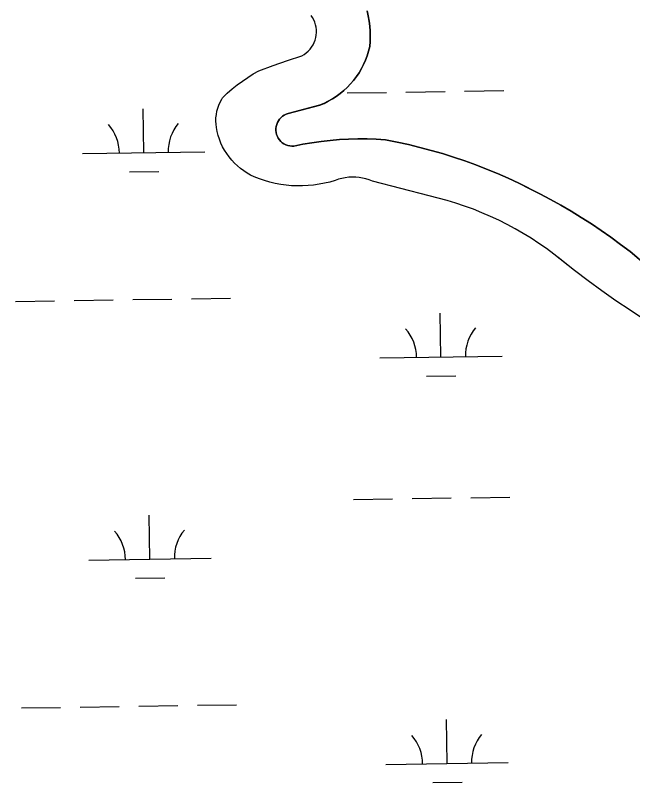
# Model space of a CAD drawing. Extents: x 3807117 to 3845308, y 337856 to 363736.
# Drawn here: x 3842157 to 3842662, y 344810 to 345438 of the extents above; entities that cross this region are included whole.
import ezdxf

# ---------------------------------------------------------------- set-up
doc = ezdxf.new("R2010")
doc.units = 0
doc.layers.add('V-TOPO-SHOR', color=7, linetype='Continuous')
doc.layers.add('V-WETL-SWMP', color=7, linetype='Continuous')

msp = doc.modelspace()

# ---------------------------------------------------------------- linework, layer by layer
at = {"layer": 'V-TOPO-SHOR'}
for points in [[(3842444.36, 345441.48), (3842445.28, 345437.38), (3842446, 345433.24), (3842446.52, 345429.07), (3842446.84, 345424.89), (3842446.95, 345420.68), (3842446.87, 345416.49), (3842446.58, 345412.29), (3842445.63, 345408.55), (3842444.47, 345404.87), (3842443.1, 345401.26), (3842441.52, 345397.73), (3842439.74, 345394.3), (3842437.77, 345390.98), (3842435.62, 345387.78), (3842433.28, 345384.7), (3842430.77, 345381.77), (3842428.09, 345378.98), (3842425.27, 345376.35), (3842422.29, 345373.89), (3842419.18, 345371.6), (3842415.94, 345369.5), (3842412.58, 345367.59), (3842409.12, 345365.86), (3842405.57, 345364.35), (3842379.71, 345357.49), (3842378.14, 345356.95), (3842376.65, 345356.21), (3842375.26, 345355.3), (3842373.99, 345354.22), (3842372.86, 345353), (3842371.89, 345351.65), (3842371.09, 345350.19), (3842370.48, 345348.65), (3842370.06, 345347.04), (3842369.84, 345345.39), (3842369.82, 345343.72), (3842370, 345342.07), (3842370.39, 345340.45), (3842370.97, 345338.89), (3842371.74, 345337.42)], [(3842326.24, 345370.45), (3842330.05, 345374.12), (3842334.02, 345377.63), (3842338.13, 345380.97), (3842342.37, 345384.14), (3842346.74, 345387.13), (3842351.24, 345389.93), (3842355.84, 345392.54), (3842367.5, 345396.89), (3842379.25, 345400.99), (3842391.09, 345404.85), (3842392.93, 345405.93), (3842394.66, 345407.18), (3842396.27, 345408.6), (3842397.73, 345410.16), (3842399.03, 345411.85), (3842400.16, 345413.67), (3842401.12, 345415.58), (3842401.89, 345417.57), (3842402.46, 345419.64), (3842402.83, 345421.74), (3842403, 345423.87), (3842402.97, 345426.01), (3842402.73, 345428.14), (3842402.28, 345430.23), (3842401.64, 345432.27), (3842400.81, 345434.23), (3842399.79, 345436.11), (3842398.6, 345437.89)], [(3842671.12, 345188.88), (3842659.42, 345196.54), (3842647.86, 345204.41), (3842636.44, 345212.48), (3842625.16, 345220.74), (3842614.02, 345229.2), (3842603.03, 345237.85), (3842597.07, 345242.5), (3842590.99, 345246.99), (3842584.78, 345251.31), (3842578.45, 345255.44), (3842572.01, 345259.4), (3842565.45, 345263.17), (3842558.79, 345266.76), (3842552.04, 345270.16), (3842545.19, 345273.36), (3842538.26, 345276.37), (3842531.24, 345279.19), (3842524.14, 345281.8), (3842516.97, 345284.21), (3842509.74, 345286.42), (3842502.45, 345288.42), (3842495.11, 345290.22), (3842448.82, 345302.24), (3842446.17, 345303.27), (3842443.45, 345304.11), (3842440.68, 345304.76), (3842437.86, 345305.21), (3842435.03, 345305.46), (3842432.18, 345305.51), (3842429.33, 345305.36), (3842426.51, 345305.01), (3842423.71, 345304.46), (3842420.97, 345303.71), (3842418.28, 345302.78), (3842413.95, 345301.52), (3842409.56, 345300.47), (3842405.13, 345299.62), (3842400.67, 345298.98), (3842396.18, 345298.55), (3842391.67, 345298.33), (3842387.17, 345298.32), (3842382.66, 345298.51), (3842378.17, 345298.92), (3842373.7, 345299.54), (3842369.27, 345300.36), (3842364.87, 345301.39), (3842360.54, 345302.63), (3842356.26, 345304.07), (3842352.06, 345305.7), (3842349.09, 345307.16), (3842346.21, 345308.8), (3842343.44, 345310.61), (3842340.79, 345312.59), (3842338.26, 345314.73), (3842335.87, 345317.03), (3842333.63, 345319.46), (3842331.54, 345322.03), (3842329.61, 345324.72), (3842327.85, 345327.52), (3842326.26, 345330.43), (3842324.86, 345333.43), (3842323.65, 345336.5), (3842322.62, 345339.66), (3842321.79, 345342.86), (3842321.16, 345346.11), (3842320.84, 345348.76), (3842320.72, 345351.42), (3842320.81, 345354.09), (3842321.09, 345356.74), (3842321.58, 345359.36), (3842322.27, 345361.93), (3842323.15, 345364.45), (3842324.22, 345366.89), (3842325.47, 345369.25), (3842326.24, 345370.45)], [(3842371.74, 345337.42), (3842372.68, 345336.05), (3842373.79, 345334.8), (3842375.03, 345333.7), (3842376.41, 345332.76), (3842377.88, 345331.99), (3842379.44, 345331.41), (3842381.06, 345331.03), (3842382.71, 345330.84), (3842384.38, 345330.86), (3842391.77, 345332.38), (3842399.21, 345333.68), (3842406.68, 345334.76), (3842414.18, 345335.61), (3842421.7, 345336.23), (3842429.24, 345336.64), (3842436.79, 345336.81), (3842444.34, 345336.76), (3842451.88, 345336.48), (3842459.41, 345335.98), (3842468.82, 345334.16), (3842478.19, 345332.13), (3842487.5, 345329.88), (3842496.77, 345327.43), (3842505.97, 345324.77), (3842515.12, 345321.91), (3842524.19, 345318.83), (3842533.2, 345315.56), (3842542.13, 345312.08), (3842550.98, 345308.41), (3842559.74, 345304.53), (3842568.42, 345300.46), (3842577, 345296.19), (3842585.7, 345291.82)], [(3842585.7, 345291.82), (3842594.31, 345287.27), (3842602.82, 345282.54), (3842611.23, 345277.63), (3842619.54, 345272.54), (3842627.73, 345267.28), (3842635.81, 345261.85), (3842643.78, 345256.25), (3842651.63, 345250.48), (3842659.35, 345244.55), (3842666.95, 345238.46), (3842674.42, 345232.21), (3842681.75, 345225.8)]]:
    msp.add_lwpolyline(points, dxfattribs=at)
at = {"layer": 'V-WETL-SWMP'}
for p, q in [((3842445.28, 345437.38), (3842444.36, 345441.48)), ((3842399.79, 345436.11), (3842398.6, 345437.89)), ((3842400.81, 345434.23), (3842399.79, 345436.11)), ((3842446, 345433.24), (3842445.28, 345437.38)), ((3842401.64, 345432.26), (3842400.81, 345434.23)), ((3842402.28, 345430.22), (3842401.64, 345432.26)), ((3842402.73, 345428.13), (3842402.28, 345430.22)), ((3842446.52, 345429.07), (3842446, 345433.24)), ((3842446.84, 345424.88), (3842446.52, 345429.07)), ((3842402.97, 345426.01), (3842402.73, 345428.13)), ((3842402.83, 345421.74), (3842403, 345423.87)), ((3842403, 345423.87), (3842402.97, 345426.01)), ((3842446.95, 345420.68), (3842446.84, 345424.88)), ((3842401.12, 345415.58), (3842401.89, 345417.57)), ((3842401.89, 345417.57), (3842402.46, 345419.63)), ((3842402.46, 345419.63), (3842402.83, 345421.74)), ((3842446.58, 345412.29), (3842446.87, 345416.48)), ((3842446.87, 345416.48), (3842446.95, 345420.68)), ((3842396.27, 345408.6), (3842397.73, 345410.16)), ((3842397.73, 345410.16), (3842399.03, 345411.85)), ((3842399.03, 345411.85), (3842400.16, 345413.67)), ((3842400.16, 345413.67), (3842401.12, 345415.58)), ((3842445.63, 345408.55), (3842446.58, 345412.29)), ((3842379.25, 345400.99), (3842391.09, 345404.84)), ((3842391.09, 345404.84), (3842392.93, 345405.93)), ((3842392.93, 345405.93), (3842394.66, 345407.18)), ((3842394.66, 345407.18), (3842396.27, 345408.6)), ((3842443.1, 345401.26), (3842444.47, 345404.87)), ((3842444.47, 345404.87), (3842445.63, 345408.55)), ((3842367.5, 345396.89), (3842379.25, 345400.99)), ((3842439.74, 345394.3), (3842441.52, 345397.73)), ((3842441.52, 345397.73), (3842443.1, 345401.26)), ((3842351.24, 345389.93), (3842355.84, 345392.54)), ((3842355.84, 345392.54), (3842367.5, 345396.89)), ((3842437.77, 345390.98), (3842439.74, 345394.3)), ((3842342.37, 345384.14), (3842346.74, 345387.12)), ((3842346.74, 345387.12), (3842351.24, 345389.93)), ((3842433.28, 345384.7), (3842435.62, 345387.78)), ((3842435.62, 345387.78), (3842437.77, 345390.98)), ((3842334.02, 345377.63), (3842338.13, 345380.97)), ((3842338.13, 345380.97), (3842342.37, 345384.14)), ((3842425.27, 345376.35), (3842428.1, 345378.98)), ((3842428.1, 345378.98), (3842430.77, 345381.77)), ((3842430.77, 345381.77), (3842433.28, 345384.7)), ((3842326.24, 345370.45), (3842330.05, 345374.12)), ((3842330.05, 345374.12), (3842334.02, 345377.63)), ((3842419.18, 345371.6), (3842422.29, 345373.89)), ((3842422.29, 345373.89), (3842425.27, 345376.35)), ((3842428.13, 345374.42), (3842460.12, 345374.89)), ((3842476.12, 345375.13), (3842508.12, 345375.61)), ((3842524.11, 345375.85), (3842556.11, 345376.33)), ((3842323.15, 345364.45), (3842324.22, 345366.89)), ((3842324.22, 345366.89), (3842325.47, 345369.25)), ((3842325.47, 345369.25), (3842326.24, 345370.45)), ((3842409.13, 345365.87), (3842412.58, 345367.59)), ((3842412.58, 345367.59), (3842415.94, 345369.5)), ((3842415.94, 345369.5), (3842419.18, 345371.6)), ((3842261.78, 345325.49), (3842261.24, 345361.49)), ((3842321.58, 345359.36), (3842322.27, 345361.93)), ((3842322.27, 345361.93), (3842323.15, 345364.45)), ((3842379.71, 345357.49), (3842405.58, 345364.35)), ((3842405.58, 345364.35), (3842409.13, 345365.87)), ((3842320.72, 345351.42), (3842320.81, 345354.09)), ((3842320.81, 345354.09), (3842321.09, 345356.74)), ((3842321.09, 345356.74), (3842321.58, 345359.36)), ((3842372.86, 345353), (3842373.99, 345354.22)), ((3842373.99, 345354.22), (3842375.26, 345355.3)), ((3842375.26, 345355.3), (3842376.65, 345356.21)), ((3842376.65, 345356.21), (3842378.14, 345356.95)), ((3842378.14, 345356.95), (3842379.71, 345357.49)), ((3842320.84, 345348.76), (3842320.72, 345351.42)), ((3842321.16, 345346.11), (3842320.84, 345348.76)), ((3842370.06, 345347.04), (3842370.48, 345348.65)), ((3842370.48, 345348.65), (3842371.09, 345350.19)), ((3842371.09, 345350.19), (3842371.89, 345351.65)), ((3842371.89, 345351.65), (3842372.86, 345353)), ((3842321.79, 345342.86), (3842321.16, 345346.11)), ((3842322.62, 345339.65), (3842321.79, 345342.86)), ((3842369.82, 345343.72), (3842369.84, 345345.39)), ((3842370, 345342.07), (3842369.82, 345343.72)), ((3842369.84, 345345.39), (3842370.06, 345347.04)), ((3842370.39, 345340.45), (3842370, 345342.07)), ((3842323.65, 345336.5), (3842322.62, 345339.65)), ((3842324.86, 345333.43), (3842323.65, 345336.5)), ((3842370.97, 345338.89), (3842370.39, 345340.45)), ((3842371.74, 345337.42), (3842370.97, 345338.89)), ((3842372.68, 345336.05), (3842371.74, 345337.42)), ((3842373.79, 345334.8), (3842372.68, 345336.05)), ((3842375.03, 345333.7), (3842373.79, 345334.8)), ((3842406.68, 345334.76), (3842399.21, 345333.68)), ((3842414.18, 345335.61), (3842406.68, 345334.76)), ((3842421.7, 345336.23), (3842414.18, 345335.61)), ((3842429.24, 345336.64), (3842421.7, 345336.23)), ((3842436.79, 345336.81), (3842429.24, 345336.64)), ((3842444.34, 345336.76), (3842436.79, 345336.81)), ((3842451.88, 345336.48), (3842444.34, 345336.76)), ((3842459.41, 345335.98), (3842451.88, 345336.48)), ((3842468.82, 345334.16), (3842459.41, 345335.98)), ((3842326.26, 345330.43), (3842324.86, 345333.43)), ((3842327.85, 345327.52), (3842326.26, 345330.43)), ((3842376.4, 345332.76), (3842375.03, 345333.7)), ((3842377.88, 345331.99), (3842376.4, 345332.76)), ((3842379.44, 345331.41), (3842377.88, 345331.99)), ((3842381.06, 345331.03), (3842379.44, 345331.41)), ((3842382.71, 345330.84), (3842381.06, 345331.03)), ((3842384.38, 345330.86), (3842382.71, 345330.84)), ((3842391.77, 345332.38), (3842384.38, 345330.86)), ((3842399.21, 345333.68), (3842391.77, 345332.38)), ((3842478.19, 345332.13), (3842468.82, 345334.16)), ((3842487.5, 345329.88), (3842478.19, 345332.13)), ((3842496.77, 345327.43), (3842487.5, 345329.88)), ((3842211.78, 345324.74), (3842311.77, 345326.24)), ((3842329.61, 345324.72), (3842327.85, 345327.52)), ((3842331.54, 345322.02), (3842329.61, 345324.72)), ((3842505.97, 345324.77), (3842496.77, 345327.43)), ((3842515.12, 345321.91), (3842505.97, 345324.77)), ((3842333.63, 345319.46), (3842331.54, 345322.02)), ((3842335.87, 345317.02), (3842333.63, 345319.46)), ((3842338.26, 345314.73), (3842335.87, 345317.02)), ((3842524.2, 345318.83), (3842515.12, 345321.91)), ((3842533.2, 345315.56), (3842524.2, 345318.83)), ((3842250.01, 345309.88), (3842274.01, 345310.24)), ((3842340.79, 345312.59), (3842338.26, 345314.73)), ((3842343.44, 345310.61), (3842340.79, 345312.59)), ((3842346.21, 345308.8), (3842343.44, 345310.61)), ((3842542.13, 345312.08), (3842533.2, 345315.56)), ((3842550.98, 345308.4), (3842542.13, 345312.08)), ((3842349.09, 345307.16), (3842346.21, 345308.8)), ((3842352.06, 345305.7), (3842349.09, 345307.16)), ((3842356.26, 345304.06), (3842352.06, 345305.7)), ((3842360.54, 345302.63), (3842356.26, 345304.06)), ((3842420.97, 345303.71), (3842418.28, 345302.78)), ((3842423.72, 345304.46), (3842420.97, 345303.71)), ((3842426.51, 345305.01), (3842423.72, 345304.46)), ((3842429.33, 345305.36), (3842426.51, 345305.01)), ((3842432.18, 345305.51), (3842429.33, 345305.36)), ((3842435.03, 345305.46), (3842432.18, 345305.51)), ((3842437.86, 345305.21), (3842435.03, 345305.46)), ((3842440.67, 345304.76), (3842437.86, 345305.21)), ((3842443.45, 345304.11), (3842440.67, 345304.76)), ((3842446.17, 345303.27), (3842443.45, 345304.11)), ((3842559.74, 345304.53), (3842550.98, 345308.4)), ((3842568.42, 345300.46), (3842559.74, 345304.53)), ((3842364.87, 345301.39), (3842360.54, 345302.63)), ((3842369.27, 345300.36), (3842364.87, 345301.39)), ((3842373.7, 345299.54), (3842369.27, 345300.36)), ((3842378.17, 345298.92), (3842373.7, 345299.54)), ((3842382.66, 345298.51), (3842378.17, 345298.92)), ((3842387.16, 345298.32), (3842382.66, 345298.51)), ((3842391.67, 345298.33), (3842387.16, 345298.32)), ((3842396.18, 345298.55), (3842391.67, 345298.33)), ((3842400.67, 345298.98), (3842396.18, 345298.55)), ((3842405.13, 345299.62), (3842400.67, 345298.98)), ((3842409.56, 345300.47), (3842405.13, 345299.62)), ((3842413.95, 345301.52), (3842409.56, 345300.47)), ((3842418.28, 345302.78), (3842413.95, 345301.52)), ((3842448.82, 345302.24), (3842446.17, 345303.27)), ((3842495.11, 345290.22), (3842448.82, 345302.24)), ((3842585.7, 345291.82), (3842568.42, 345300.46)), ((3842594.31, 345287.27), (3842585.7, 345291.82)), ((3842502.45, 345288.42), (3842495.11, 345290.22)), ((3842509.74, 345286.42), (3842502.45, 345288.42)), ((3842516.97, 345284.21), (3842509.74, 345286.42)), ((3842602.82, 345282.54), (3842594.31, 345287.27)), ((3842524.14, 345281.8), (3842516.97, 345284.21)), ((3842531.24, 345279.19), (3842524.14, 345281.8)), ((3842538.25, 345276.37), (3842531.24, 345279.19)), ((3842611.23, 345277.63), (3842602.82, 345282.54)), ((3842545.19, 345273.36), (3842538.25, 345276.37)), ((3842552.04, 345270.16), (3842545.19, 345273.36)), ((3842619.54, 345272.54), (3842611.23, 345277.63)), ((3842627.73, 345267.28), (3842619.54, 345272.54)), ((3842558.8, 345266.76), (3842552.04, 345270.16)), ((3842565.45, 345263.17), (3842558.8, 345266.76)), ((3842635.81, 345261.85), (3842627.73, 345267.28)), ((3842572.01, 345259.4), (3842565.45, 345263.17)), ((3842578.45, 345255.44), (3842572.01, 345259.4)), ((3842643.78, 345256.25), (3842635.81, 345261.85)), ((3842584.78, 345251.31), (3842578.45, 345255.44)), ((3842651.63, 345250.48), (3842643.78, 345256.25)), ((3842590.99, 345246.99), (3842584.78, 345251.31)), ((3842597.07, 345242.5), (3842590.99, 345246.99)), ((3842659.35, 345244.55), (3842651.63, 345250.48)), ((3842614.02, 345229.2), (3842597.07, 345242.5)), ((3842666.95, 345238.46), (3842659.35, 345244.55)), ((3842625.16, 345220.74), (3842614.02, 345229.2)), ((3842636.44, 345212.48), (3842625.16, 345220.74)), ((3842647.86, 345204.41), (3842636.44, 345212.48)), ((3842156.74, 345203.83), (3842188.74, 345204.31)), ((3842204.74, 345204.55), (3842236.74, 345205.03)), ((3842252.73, 345205.27), (3842284.73, 345205.75)), ((3842300.73, 345205.99), (3842332.72, 345206.47)), ((3842659.42, 345196.54), (3842647.86, 345204.41)), ((3842504.78, 345158.3), (3842504.24, 345194.29)), ((3842671.11, 345188.88), (3842659.42, 345196.54)), ((3842454.79, 345157.55), (3842554.78, 345159.05)), ((3842493.01, 345142.69), (3842517.01, 345143.05)), ((3842433.11, 345041.78), (3842465.11, 345042.26)), ((3842481.11, 345042.5), (3842513.1, 345042.98)), ((3842529.1, 345043.22), (3842561.1, 345043.7)), ((3842266.76, 344992.85), (3842266.22, 345028.85)), ((3842216.77, 344992.1), (3842316.76, 344993.6)), ((3842254.99, 344977.24), (3842278.99, 344977.6)), ((3842161.73, 344871.19), (3842193.72, 344871.67)), ((3842209.72, 344871.91), (3842241.72, 344872.39)), ((3842257.72, 344872.63), (3842289.71, 344873.11)), ((3842305.71, 344873.35), (3842337.71, 344873.83)), ((3842509.77, 344825.66), (3842509.23, 344861.66)), ((3842459.77, 344824.91), (3842559.76, 344826.41)), ((3842498, 344810.05), (3842522, 344810.41))]:
    msp.add_line(p, q, dxfattribs=at)
for centre, start, end in [((3842206.53, 345325.14), 0.08653, 41.63019), ((3842317.01, 345326.79), 140.08653, 181.63019), ((3842449.54, 345157.95), 0.08653, 41.63019), ((3842560.01, 345159.6), 140.08653, 181.63019), ((3842211.52, 344992.5), 0.08653, 41.63019), ((3842321.99, 344994.15), 140.08653, 181.63019), ((3842454.52, 344825.31), 0.08653, 41.63019), ((3842565, 344826.96), 140.08653, 181.63019)]:
    msp.add_arc(centre, 35.25, start, end, dxfattribs=at)

doc.saveas('drawing.dxf')
